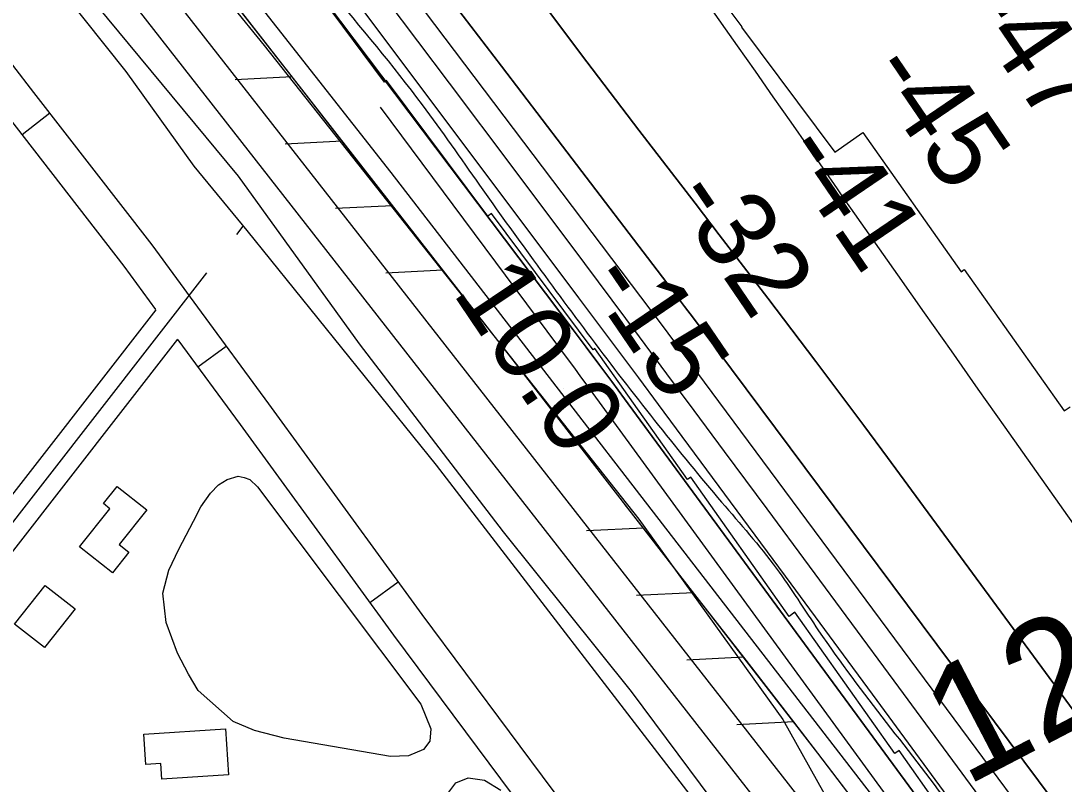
# Model space of a CAD drawing. Extents: x 3767014 to 3805179, y 361544 to 387384.
# Drawn here: x 3795115 to 3796009, y 369259 to 369913 of the extents above; entities that cross this region are included whole.
import ezdxf

# ---------------------------------------------------------------- set-up
doc = ezdxf.new("R2010")
doc.units = 0
for name, color, linetype in [('V-BLDG-OTLN', 7, 'Continuous'), ('V-LEVE-TOET', 7, 'Continuous'), ('V-RIVR-EDGE', 7, 'Continuous'), ('V-RIVR-RANG', 7, 'Continuous'), ('V-ROAD-CNTR', 7, 'Continuous'), ('V-RRAP-FSHR', 7, 'Continuous'), ('V-RRAP-RVMT', 7, 'Continuous'), ('V-SITE-VEGE', 7, 'Continuous'), ('V-SURV-IDEN', 7, 'Continuous'), ('V-SURV-LINE', 7, 'Continuous'), ('V-TOPO-DPTH', 7, 'Continuous'), ('V-TOPO-MINR', 7, 'Continuous'), ('V-TOPO-WATR', 7, 'Continuous')]:
    doc.layers.add(name, color=color, linetype=linetype)

msp = doc.modelspace()

# ---------------------------------------------------------------- linework, layer by layer
at = {"layer": 'V-BLDG-OTLN'}
for points in [[(3795197.716, 369514.333), (3795223.154, 369494.211), (3795199.606, 369464.444), (3795207.874, 369457.9), (3795193.905, 369440.243), (3795165.679, 369462.57), (3795191.533, 369495.254), (3795186.053, 369499.589)], [(3795161.739, 369409.406), (3795135.68, 369376.259), (3795110.023, 369396.43), (3795136.077, 369429.577)], [(3795293.175, 369267.26), (3795236.083, 369263.514), (3795235.198, 369277.005), (3795222.36, 369276.163), (3795220.658, 369302.111), (3795290.589, 369306.699)]]:
    msp.add_lwpolyline(points, close=True, dxfattribs=at)
at = {"layer": 'V-LEVE-TOET'}
for points in [[(3796091.596, 368673.525), (3795949.557, 368865.506), (3795874.287, 368976.682), (3795840.149, 369030.446), (3795799.549, 369095.638), (3795737.247, 369205.491), (3795638.259, 369338.709), (3795528.538, 369475.374), (3795405.373, 369636.449), (3795301.631, 369780.106), (3795179.737, 369927.171), (3795118.133, 369995.775), (3795109.326, 370003.316), (3795096.113, 370011.383), (3795083.413, 370017.373), (3795067.607, 370026.224), (3795051.028, 370037.673), (3795032.905, 370056.125), (3795000.291, 370092.766), (3794959.169, 370156.662), (3794873.02, 370275.122), (3794785.597, 370406.813), (3794623.084, 370610.249), (3794568.013, 370670.777)], [(3795237.103, 369998.447), (3795323.797, 369891.921), (3795469.484, 369707.453), (3795644.411, 369486.353), (3795767.814, 369314.641), (3795842.519, 369180.64), (3795855.951, 369151.04), (3795864.217, 369133.903), (3795870.418, 369121.18), (3795877.396, 369107.418), (3795888.259, 369091.054), (3795912.065, 369059.878), (3795948.795, 369006.368), (3796030.801, 368890.768)]]:
    msp.add_lwpolyline(points, dxfattribs=at)
at = {"layer": 'V-RIVR-EDGE'}
msp.add_spline([(3785266.865, 377529.211), (3785342.8, 377494.248), (3785391.258, 377467.439), (3785439.72, 377442.249), (3785475.246, 377418.707), (3785525.316, 377389.469), (3785575.383, 377359.422), (3785621.413, 377331.811), (3785722.351, 377269.288), (3785796.661, 377231.094), (3785852.385, 377199.415), (3785928.324, 377166.069), (3785964.678, 377149.804), (3786028.506, 377124.576), (3786060.018, 377113.175), (3786092.316, 377092.068), (3786117.34, 377073.405), (3786135.083, 377053.143), (3786154.458, 377039.347), (3786176.258, 377024.735), (3786206.946, 377006.867), (3786256.211, 376979.248), (3786328.098, 376942.677), (3786374.949, 376919.917), (3786491.265, 376862.208), (3786553.467, 376833.749), (3786619.713, 376805.279), (3786729.589, 376759.718), (3786796.656, 376736.099), (3786845.136, 376718.187), (3786867.767, 376712.469), (3787003.51, 376661.992), (3787089.16, 376631.048), (3787163.496, 376603.367), (3787230.559, 376578.13), (3787257.223, 376568.359), (3787300.044, 376551.27), (3787354.992, 376532.533), (3787409.127, 376512.181), (3787544.074, 376466.558), (3787612.756, 376442.126), (3787657.197, 376425.841), (3787730.724, 376398.162), (3787781.63, 376380.244), (3787834.96, 376361.511), (3787891.524, 376341.961), (3787940, 376322.432), (3787998.976, 376297.215), (3788050.697, 376281.721), (3788117.768, 376259.719), (3788176.757, 376240.164), (3788221.198, 376223.879), (3788259.981, 376209.226), (3788406.252, 376164.383), (3788541.215, 376125.23), (3788606.67, 376104.041), (3788679.39, 376077.173), (3788748.889, 376055.974), (3788871.693, 376005.528), (3788969.454, 375966.467), (3789047.013, 375933.926), (3789119.723, 375903.014), (3789155.253, 375881.09), (3789182.716, 375867.274), (3789214.225, 375854.256), (3789257.04, 375834.74), (3789281.286, 375828.21), (3789303.105, 375821.686), (3789328.955, 375809.491), (3789367.724, 375789.177), (3789414.577, 375767.225), (3789468.708, 375745.255), (3789509.105, 375728.981), (3789555.157, 375710.266), (3789585.849, 375694.015), (3789620.578, 375675.328), (3789681.97, 375646.062), (3789753.859, 375610.3), (3789792.633, 375591.603), (3789842.712, 375566.408), (3789897.64, 375539.584), (3789938.019, 375516.03), (3789968.727, 375506.25), (3790004.289, 375497.265), (3790030.972, 375494.773), (3790047.128, 375487.455), (3790077.007, 375469.589), (3790124.633, 375433.077), (3790192.442, 375382.768), (3790252.165, 375332.478), (3790290.91, 375302.459), (3790337.741, 375271.611), (3790406.357, 375220.491), (3790469.329, 375175.855), (3790570.248, 375106.054), (3790647.751, 375050.868), (3790691.367, 375028.115), (3790744.667, 374997.251), (3790806.838, 374955.852), (3790873.863, 374915.249), (3790932, 374877.903), (3791002.231, 374825.97), (3791052.265, 374782.175), (3791082.927, 374753.793), (3791131.331, 374705.149), (3791170.05, 374664.616), (3791192.631, 374638.681), (3791220.891, 374620.01), (3791288.67, 374557.569), (3791322.577, 374533.223), (3791362.944, 374504.817), (3791396.042, 374480.473), (3791434.785, 374449.645), (3791482.407, 374411.517), (3791534.052, 374365.291), (3791646.192, 374254.216), (3791707.514, 374196.644), (3791738.968, 374161.791), (3791773.65, 374123.694), (3791803.497, 374092.888), (3791829.321, 374070.18), (3791830.912, 374059.662), (3791837.316, 374032.958), (3791849.409, 374017.562), (3791884.123, 373992.405), (3791930.977, 373971.262), (3791954.393, 373955.838), (3791993.134, 373924.202), (3792026.979, 373874.785), (3792047.912, 373836.722), (3792063.186, 373799.482), (3792086.509, 373746.857), (3792112.249, 373690.181), (3792141.261, 373648.864), (3792158.993, 373624.558), (3792177.552, 373607.528), (3792214.702, 373586.409), (3792255.083, 373563.665), (3792301.119, 373538.48), (3792346.34, 373510.871), (3792382.671, 373485.71), (3792422.225, 373455.689), (3792479.537, 373411.875), (3792548.144, 373356.711), (3792619.168, 373298.307), (3792672.431, 373252.077), (3792709.534, 373212.357), (3792750.656, 373162.113), (3792839.385, 373068.08), (3792888.572, 373008.92), (3792945.027, 372945.699), (3792999.062, 372884.91), (3793053.898, 372820.884), (3793149.89, 372720.363), (3793208.761, 372653.092), (3793261.195, 372598.777), (3793315.232, 372538.796), (3793358.792, 372493.399), (3793409.592, 372432.618), (3793462.809, 372367.787), (3793498.283, 372323.219), (3793536.997, 372280.26), (3793578.124, 372232.443), (3793604.724, 372196.792), (3793668.438, 372125.466), (3793703.128, 372090.604), (3793760.41, 372034.66), (3793806.384, 371984.404), (3793839.438, 371942.268), (3793939.427, 371823.136), (3793981.333, 371763.186), (3794029.674, 371688.662), (3794050.609, 371651.408), (3794073.177, 371620.62), (3794178.796, 371488.535), (3794237.625, 371404.28), (3794268.243, 371358.106), (3794301.293, 371314.353), (3794332.724, 371269.794), (3794395.613, 371192), (3794429.476, 371149.862), (3794472.201, 371093.953), (3794523.788, 371024.274), (3794601.175, 370922.181), (3794640.679, 370871.942), (3794687.421, 370805.509), (3794733.389, 370752.828), (3794829.339, 370635.323), (3794895.463, 370557.521), (3794959.948, 370470.826), (3795013.158, 370403.569), (3795070.394, 370329.023), (3795159.854, 370203.448), (3795225.98, 370126.454), (3795296.13, 370041.363), (3795379.18, 369940.065), (3795459.001, 369841.201), (3795508.163, 369772.337), (3795554.103, 369708.333), (3795661.315, 369566.538), (3795715.338, 369500.897), (3795762.105, 369444.169), (3795798.366, 369390.703), (3795915.247, 369234.327), (3795963.601, 369165.465), (3796028.082, 369077.153), (3796043.387, 369052.853), (3796054.672, 369037.459), (3796077.242, 369007.48), (3796148.213, 368927.239), (3796183.677, 368878.627), (3796226.382, 368814.631), (3796275.531, 368740.105), (3796314.222, 368688.25), (3796353.714, 368633.158), (3796401.268, 368567.533), (3796456.873, 368487.33), (3796513.292, 368409.551), (3796545.533, 368365.8), (3796626.113, 368246.716), (3796670.449, 368188.377), (3796704.298, 368140.578), (3796751.041, 368074.145), (3796787.308, 368023.105), (3796838.907, 367958.278), (3796844.528, 367942.09), (3796845.295, 367925.104), (3796846.094, 367921.059), (3796852.559, 367919.425), (3796863.071, 367918.59), (3796875.166, 367904.003), (3796903.398, 367874.01), (3796931.629, 367844.017), (3796952.579, 367812.424), (3796982.392, 367767.87), (3797007.371, 367730.606), (3797037.194, 367690.095), (3797062.185, 367657.684), (3797075.869, 367631.77), (3797095.223, 367609.078), (3797126.665, 367569.372), (3797156.484, 367527.244), (3797212.099, 367451.085), (3797254.808, 367388.706), (3797302.183, 367327.228)], degree=3, dxfattribs=at)
at = {"layer": 'V-ROAD-CNTR'}
for p, q in [((3795116.5, 369815.939), (3795140.232, 369834.291)), ((3795267.022, 369616.837), (3795291.215, 369634.577)), ((3795414.248, 369414.857), (3795438.508, 369432.506))]:
    msp.add_line(p, q, dxfattribs=at)
for points in [[(3794553.814, 370750.498), (3794695.456, 370578.608), (3794796.675, 370446.62), (3794918.285, 370261.325), (3795004.056, 370129.783), (3795101.749, 369996.876), (3795114.622, 369983.366), (3795114.154, 369984.401), (3795205.28, 369869.707), (3795263.341, 369788.603), (3795308.779, 369733.575)], [(3796016.639, 368696.745), (3795920.988, 368828.908), (3795844.478, 368932.449), (3795786.144, 369003.661), (3795709.319, 369089.786), (3795694.642, 369105.699), (3795680.261, 369121.61), (3795666.041, 369137.664), (3795651.985, 369153.861), (3795638.093, 369170.201), (3795624.365, 369186.681), (3795610.805, 369203.295), (3795597.414, 369220.049), (3795584.193, 369236.933), (3795571.159, 369253.933), (3795458.818, 369404.588), (3795327.54, 369585.042), (3795266.841, 369667.815), (3795227.711, 369721.172), (3795126.598, 369851.92), (3795072.181, 369922.089)], [(3795231.021, 369665.929), (3795203.745, 369703.122), (3795102.88, 369833.552), (3795060.539, 369888.147)], [(3795300.257, 369730.062), (3795305.795, 369737.189)], [(3795308.779, 369733.575), (3795471.049, 369532.434), (3795702.517, 369231.55), (3795903.335, 368973.382), (3795945.29, 368920.946), (3795973.876, 368858.203), (3796017.373, 368771.808), (3796062.601, 368699.94)], [(3794397.065, 368567.764), (3795274.693, 369697.165)], [(3794385.221, 368576.968), (3795231.217, 369665.662)], [(3794408.909, 368558.56), (3795249.664, 369640.508)], [(3796089.254, 368545.726), (3795992.351, 368679.135), (3795896.772, 368811.198), (3795820.796, 368914.017), (3795763.336, 368984.163), (3795687.097, 369069.63), (3795672.488, 369085.471), (3795657.903, 369101.606), (3795643.483, 369117.886), (3795629.227, 369134.313), (3795615.139, 369150.885), (3795601.219, 369167.595), (3795587.467, 369184.445), (3795573.886, 369201.435), (3795560.479, 369218.559), (3795547.229, 369235.839), (3795434.662, 369386.796), (3795303.314, 369567.348), (3795250.042, 369639.993)]]:
    msp.add_lwpolyline(points, dxfattribs=at)
at = {"layer": 'V-RRAP-FSHR'}
for p, q in [((3795347.517, 369865.237), (3795298.751, 369862.732)), ((3795390.555, 369810.032), (3795341.789, 369807.528)), ((3795433.593, 369754.828), (3795384.827, 369752.323)), ((3795476.631, 369699.623), (3795427.865, 369697.118)), ((3795648.427, 369478.526), (3795599.655, 369476.144)), ((3795691.326, 369423.212), (3795642.553, 369420.831)), ((3795734.224, 369367.899), (3795685.452, 369365.517)), ((3795777.123, 369312.585), (3795728.35, 369310.204))]:
    msp.add_line(p, q, dxfattribs=at)
for points in [[(3790248.587, 375297.942), (3790979.153, 374794.683), (3791275.126, 374533.809), (3791761.459, 374077.541), (3792037.066, 373779.942), (3792115.152, 373656.37), (3792213.95, 373538.497), (3792476.887, 373348.293), (3792793.866, 373062.004), (3793561.864, 372212.929), (3793966.759, 371751.644), (3794238.433, 371356.255), (3794520.76, 370943.016), (3795432.151, 369783.26), (3796173.549, 368822.744), (3796656.812, 368122.047), (3797263.788, 367326.695)], [(3796224.738, 368708.832), (3796128.158, 368852.664), (3795797.842, 369285.87), (3795538.885, 369619.77), (3795085.528, 370201.291), (3794911.843, 370474.145), (3794508.826, 370971.198), (3793727.299, 371976.489), (3793611.353, 372082.593), (3792883.491, 372859.548), (3792658.36, 373126.049)], [(3795347.517, 369865.237), (3795304.479, 369920.443)], [(3795390.555, 369810.032), (3795347.517, 369865.238)], [(3795494.817, 369676.296), (3795476.631, 369699.623), (3795433.593, 369754.828), (3795390.555, 369810.033)], [(3795648.427, 369478.526), (3795631.976, 369499.738)], [(3795691.326, 369423.212), (3795648.427, 369478.527)], [(3795734.224, 369367.899), (3795691.325, 369423.213)], [(3795777.123, 369312.585), (3795734.224, 369367.9)], [(3795819.786, 369257.091), (3795797.842, 369285.87), (3795777.122, 369312.586)]]:
    msp.add_lwpolyline(points, dxfattribs=at)
at = {"layer": 'V-RRAP-RVMT'}
for p, q in [((3795639.54, 370032.952), (3795732.72, 369907.994)), ((3795426.819, 369860.69), (3795340.807, 369976.024)), ((3795732.72, 369907.994), (3795732.404, 369907.758)), ((3795732.404, 369907.758), (3795812.156, 369800.643)), ((3795428.553, 369861.982), (3795426.819, 369860.69)), ((3795515.202, 369745.793), (3795428.553, 369861.982)), ((3795812.156, 369800.643), (3795836.147, 369817.456)), ((3795836.147, 369817.456), (3795920.311, 369698.23)), ((3795518.394, 369748.128), (3795515.202, 369745.793)), ((3795605.495, 369631.352), (3795518.394, 369748.128)), ((3795920.311, 369698.23), (3795923.075, 369700.192)), ((3795923.075, 369700.192), (3796008.587, 369579.004)), ((3795606.907, 369632.416), (3795605.495, 369631.352)), ((3795686.109, 369520.248), (3795606.907, 369632.416)), ((3796008.587, 369579.004), (3796013.716, 369582.606)), ((3795688.877, 369522.218), (3795686.109, 369520.248)), ((3795773.037, 369402.984), (3795688.877, 369522.218)), ((3795778.157, 369406.559), (3795773.037, 369402.984)), ((3795863.678, 369285.398), (3795778.157, 369406.559)), ((3795867.347, 369287.972), (3795863.678, 369285.398)), ((3795952.972, 369166.682), (3795867.347, 369287.972))]:
    msp.add_line(p, q, dxfattribs=at)
at = {"layer": 'V-SITE-VEGE'}
msp.add_lwpolyline([(3795317.907, 369514.069), (3795457.869, 369327.732), (3795466.428, 369306.606), (3795465.625, 369296.053), (3795460.141, 369289.026), (3795447.23, 369283.583), (3795431.983, 369282.829), (3795340.937, 369298.644), (3795315.542, 369305.341), (3795297.185, 369312.802), (3795267.139, 369339.442), (3795258.957, 369353.528), (3795249.612, 369371.528), (3795239.89, 369397.736), (3795236.814, 369422.761), (3795241.932, 369442.686), (3795250.569, 369460.649), (3795263.123, 369484.469), (3795269.402, 369496.968), (3795277.633, 369508.676), (3795284.682, 369515.697), (3795292.119, 369520.377), (3795301.507, 369523.092), (3795306.586, 369521.909), (3795311.273, 369520.336)], close=True, dxfattribs=at)
msp.add_lwpolyline([(3795481.706, 369252.269), (3795487.911, 369260.379), (3795498.36, 369264.612), (3795512.281, 369262.65), (3795526.186, 369254.116)], dxfattribs=at)
at = {"layer": 'V-SURV-LINE'}
for points in [[(3795191.474, 370002.888), (3795784.548, 369243.749)], [(3795760.897, 369225.294), (3795167.823, 369984.432)]]:
    msp.add_lwpolyline(points, dxfattribs=at)
at = {"layer": 'V-TOPO-DPTH'}
for points in [[(3796017.991, 369063.578), (3795978.291, 369117.763), (3795632.111, 369589.355), (3795621.212, 369604.164), (3795610.288, 369618.954), (3795599.326, 369633.716), (3795588.34, 369648.461), (3793982.927, 371776.942)], [(3794565.01, 371067.67), (3795145.206, 370305.329), (3795152.397, 370295.907), (3795159.58, 370286.479), (3795166.752, 370277.042), (3795173.915, 370267.599), (3795318.711, 370076.474), (3795373.296, 370004.294), (3795427.797, 369932.049), (3795482.172, 369859.71), (3795536.462, 369787.308), (3795597.865, 369705.272), (3795621.368, 369673.822), (3795644.838, 369642.349), (3795668.262, 369610.841), (3795691.653, 369579.309), (3795717.643, 369544.219), (3795753.984, 369495.109), (3795790.297, 369445.978), (3795826.567, 369396.815), (3795862.808, 369347.63), (3796213.529, 368871.219)], [(3794565.01, 371067.67), (3795145.206, 370305.329), (3795152.397, 370295.907), (3795159.58, 370286.479), (3795166.752, 370277.042), (3795173.915, 370267.599), (3795318.711, 370076.474), (3795373.296, 370004.294), (3795427.797, 369932.049), (3795482.172, 369859.71), (3795536.462, 369787.308), (3795597.865, 369705.272), (3795621.368, 369673.822), (3795644.838, 369642.349), (3795668.262, 369610.841), (3795691.653, 369579.309), (3795717.643, 369544.219), (3795753.984, 369495.109), (3795790.297, 369445.978), (3795826.567, 369396.815), (3795862.808, 369347.63), (3796213.529, 368871.219)], [(3796112.337, 369093.739), (3795698.736, 369648.361), (3795691.166, 369658.479), (3795683.575, 369668.582), (3795675.953, 369678.661), (3795668.309, 369688.725), (3795579.057, 369805.857), (3795526.762, 369874.468), (3795474.455, 369943.069), (3795422.128, 370011.655), (3795369.789, 370080.232), (3795214.408, 370283.758), (3795204, 370297.435), (3795193.621, 370311.133), (3795183.284, 370324.863), (3795172.976, 370338.615), (3795086.568, 370454.264), (3795033.26, 370525.99), (3794980.194, 370597.895), (3794927.494, 370670.067), (3794875.036, 370742.418), (3794723.515, 370952.518)], [(3794723.515, 370952.518), (3794875.036, 370742.418), (3794927.494, 370670.067), (3794980.194, 370597.895), (3795033.26, 370525.99), (3795086.568, 370454.264), (3795172.976, 370338.615), (3795183.284, 370324.863), (3795193.621, 370311.133), (3795204, 370297.435), (3795214.408, 370283.758), (3795369.789, 370080.232), (3795422.128, 370011.655), (3795474.455, 369943.069), (3795526.762, 369874.468), (3795579.057, 369805.857), (3795668.309, 369688.725), (3795675.953, 369678.661), (3795683.575, 369668.582), (3795691.166, 369658.479), (3795698.736, 369648.361), (3796112.337, 369093.739)], [(3795387.492, 370375.731), (3795728.783, 369891.672), (3795744.065, 369869.944), (3795759.312, 369848.191), (3795774.507, 369826.403), (3795789.668, 369804.59), (3795814.186, 369769.227), (3795817.066, 369765.08), (3795819.953, 369760.938), (3795822.847, 369756.801), (3795825.746, 369752.668), (3795865.839, 369695.64), (3795888.8, 369663.004), (3795911.775, 369630.377), (3795934.773, 369597.767), (3795957.785, 369565.166), (3796384.532, 368961.037)], [(3795387.492, 370375.731), (3795728.783, 369891.672), (3795744.065, 369869.944), (3795759.312, 369848.191), (3795774.507, 369826.403), (3795789.668, 369804.59), (3795814.186, 369769.227), (3795817.066, 369765.08), (3795819.953, 369760.938), (3795822.847, 369756.801), (3795825.746, 369752.668), (3795865.839, 369695.64), (3795888.8, 369663.004), (3795911.775, 369630.377), (3795934.773, 369597.767), (3795957.785, 369565.166), (3796384.532, 368961.037)], [(3796297.896, 368939.078), (3795857.274, 369538.993), (3795836.989, 369566.475), (3795816.616, 369593.891), (3795796.112, 369621.21), (3795775.521, 369648.464), (3795754.842, 369675.651), (3795734.132, 369702.815), (3795713.375, 369729.943), (3795692.587, 369757.048), (3795644.58, 369819.534), (3795600.054, 369878.078), (3795555.912, 369936.907)], [(3796297.896, 368939.078), (3795857.274, 369538.993), (3795836.989, 369566.475), (3795816.616, 369593.891), (3795796.112, 369621.21), (3795775.521, 369648.464), (3795754.842, 369675.651), (3795734.132, 369702.815), (3795713.375, 369729.943), (3795692.587, 369757.048), (3795644.58, 369819.534), (3795600.054, 369878.078), (3795555.912, 369936.907)]]:
    msp.add_lwpolyline(points, dxfattribs=at)
at = {"layer": 'V-TOPO-MINR'}
for points in [[(3794565.01, 371067.67), (3795145.206, 370305.329), (3795152.397, 370295.907), (3795159.58, 370286.479), (3795166.752, 370277.042), (3795173.915, 370267.599), (3795318.711, 370076.474), (3795373.296, 370004.294), (3795427.797, 369932.049), (3795482.172, 369859.71), (3795536.462, 369787.308), (3795597.865, 369705.272), (3795621.368, 369673.822), (3795644.838, 369642.349), (3795668.262, 369610.841), (3795691.653, 369579.309), (3795717.643, 369544.219), (3795753.984, 369495.109), (3795790.297, 369445.978), (3795826.567, 369396.815), (3795862.808, 369347.63), (3796213.529, 368871.219)], [(3794723.515, 370952.518), (3794875.036, 370742.418), (3794927.494, 370670.067), (3794980.194, 370597.895), (3795033.26, 370525.99), (3795086.568, 370454.264), (3795172.976, 370338.615), (3795183.284, 370324.863), (3795193.621, 370311.133), (3795204, 370297.435), (3795214.408, 370283.758), (3795369.789, 370080.232), (3795422.128, 370011.655), (3795474.455, 369943.069), (3795526.762, 369874.468), (3795579.057, 369805.857), (3795668.309, 369688.725), (3795675.953, 369678.661), (3795683.575, 369668.582), (3795691.166, 369658.479), (3795698.736, 369648.361), (3796112.337, 369093.739)], [(3794736.214, 370883.506), (3794771.061, 370836.257), (3794806.035, 370789.103), (3794841.2, 370742.09), (3794876.492, 370695.173), (3795142.477, 370343.05), (3795159.312, 370320.763), (3795176.147, 370298.477), (3795192.983, 370276.191), (3795209.819, 370253.905), (3795662.7, 369654.45), (3796253.108, 368857.643)], [(3795070, 370371.21), (3795141.201, 370278.047), (3795142.4, 370276.476), (3795143.597, 370274.905), (3795144.793, 370273.333), (3795145.988, 370271.759), (3795166.185, 370245.126), (3795177.465, 370230.225), (3795188.727, 370215.312), (3795199.964, 370200.379), (3795211.184, 370185.434), (3795592.926, 369676.016), (3795610.006, 369653.173), (3795627.055, 369630.307), (3795644.057, 369607.405), (3795661.027, 369584.48), (3795774.54, 369430.797), (3795848.168, 369330.957), (3795921.694, 369231.043), (3795995.069, 369131.018), (3796068.344, 369030.919)], [(3795387.492, 370375.731), (3795728.783, 369891.672), (3795744.065, 369869.944), (3795759.312, 369848.191), (3795774.507, 369826.403), (3795789.668, 369804.59), (3795814.186, 369769.227), (3795817.066, 369765.08), (3795819.953, 369760.938), (3795822.847, 369756.801), (3795825.746, 369752.668), (3795865.839, 369695.64), (3795888.8, 369663.004), (3795911.775, 369630.377), (3795934.773, 369597.767), (3795957.785, 369565.166), (3796384.532, 368961.037)], [(3795555.912, 369936.907), (3795600.054, 369878.078), (3795644.58, 369819.534), (3795692.587, 369757.048), (3795713.375, 369729.943), (3795734.132, 369702.815), (3795754.842, 369675.651), (3795775.521, 369648.464), (3795796.112, 369621.21), (3795816.616, 369593.891), (3795836.989, 369566.475), (3795857.274, 369538.993), (3796297.896, 368939.078)], [(3795422.94, 369839.17), (3795584.014, 369622.642), (3795589.316, 369615.494), (3795594.604, 369608.335), (3795599.87, 369601.16), (3795605.122, 369593.976), (3796198.33, 368780.03), (3796605.07, 368206.57), (3797258.851, 367326.626)], [(3795579.9, 369598.38), (3795579.9, 369598.38)]]:
    msp.add_lwpolyline(points, dxfattribs=at)
at = {"layer": 'V-TOPO-WATR'}
msp.add_lwpolyline([(3793982.927, 371776.942), (3795588.34, 369648.461), (3795599.326, 369633.716), (3795610.288, 369618.954), (3795621.212, 369604.164), (3795632.111, 369589.355), (3795978.291, 369117.763), (3796017.991, 369063.578)], dxfattribs=at)

# ---------------------------------------------------------------- texts
at = {"layer": 'V-RIVR-RANG'}
for s, rotation, p in [('-47', 304.24625, (3795921.972, 369924.87)), ('-45', 304.24625, (3795838.434, 369869.879)), ('-41', 304.24625, (3795764.391, 369800.944)), ('-32', 304.24625, (3795670.159, 369761.663)), ('10.0', 303.958326, (3795484.186, 369680.531)), ('-15', 304.24625, (3795597.749, 369690.33))]:
    msp.add_text(s, height=67, rotation=rotation, dxfattribs=at).set_placement(p)
at = {"layer": 'V-SURV-IDEN'}
msp.add_text('123+18.6', height=100, rotation=27.578333, dxfattribs=at).set_placement((3795923.736, 369256.701))

doc.saveas('drawing.dxf')
